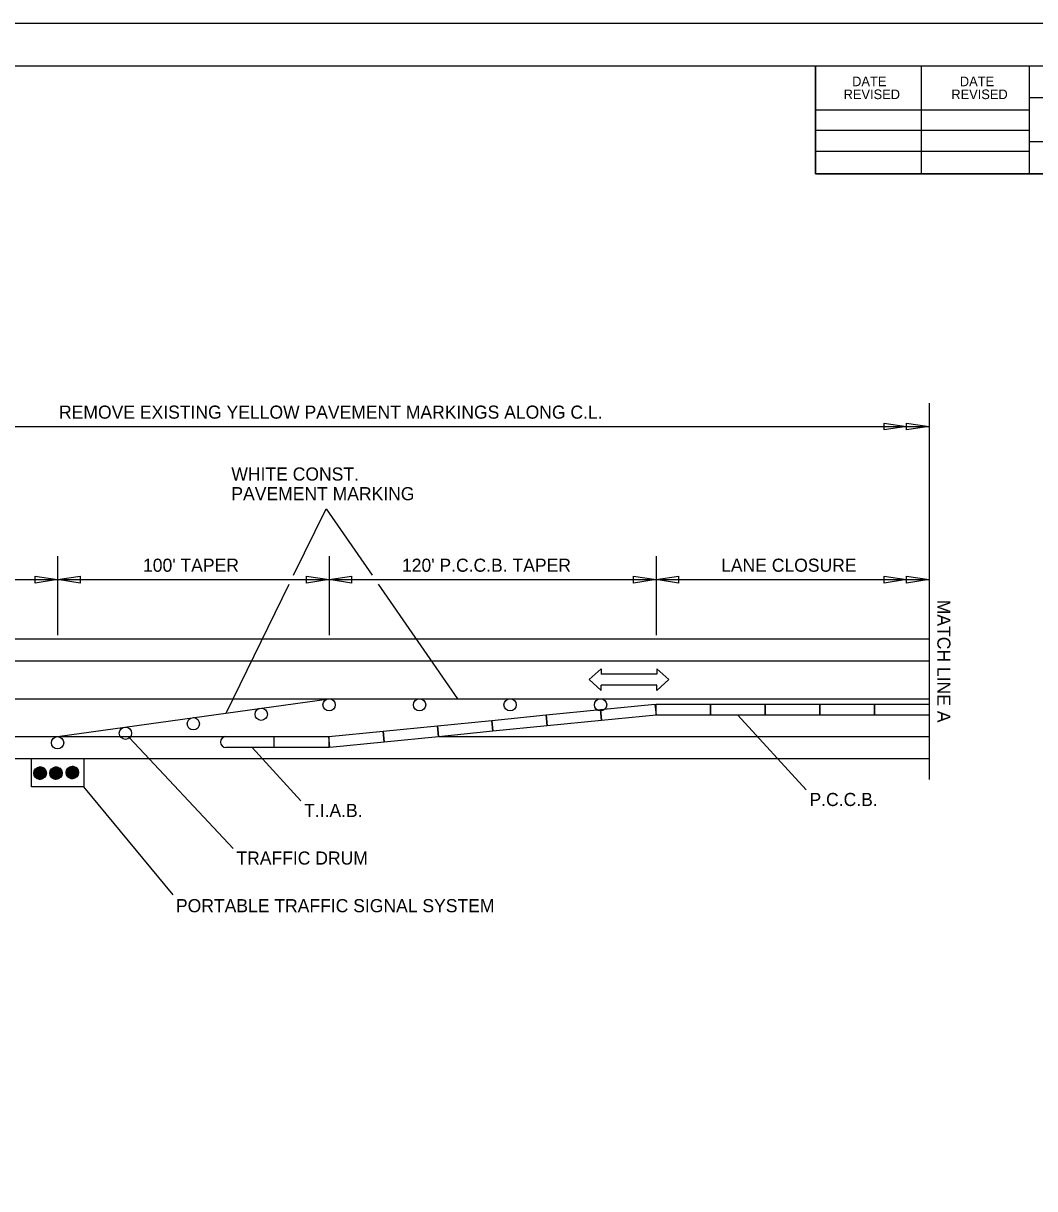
# Model space of a CAD drawing. Extents: x 1678017 to 1687792, y 404433 to 413488.
# Drawn here: x 1680576 to 1681039, y 404967 to 405500 of the extents above; entities that cross this region are included whole.
import ezdxf

# ---------------------------------------------------------------- set-up
doc = ezdxf.new("R2010")
doc.units = 0
for name, color, linetype in [('Default', 7, 'Continuous'), ('S_BUILDING', 7, 'Continuous'), ('S_GRAVEL_ROAD', 7, 'Continuous'), ('S_SHOULDER', 7, 'Continuous'), ('S_STREAM', 7, 'Continuous')]:
    doc.layers.add(name, color=color, linetype=linetype)

msp = doc.modelspace()

# ---------------------------------------------------------------- linework, layer by layer
at = {"layer": 'Default'}
for p, q in [((1680990.24, 405326.08), (1680990.24, 405153.72)), ((1680467.05, 405315.3), (1680990.24, 405315.3)), ((1680969.63, 405313.75), (1680969.63, 405316.85)), ((1680969.63, 405316.85), (1680979.93, 405315.3)), ((1680979.93, 405315.3), (1680969.63, 405313.75)), ((1680979.93, 405313.75), (1680979.93, 405316.85)), ((1680979.93, 405316.85), (1680990.24, 405315.3)), ((1680990.24, 405315.3), (1680979.93, 405313.75)), ((1680591.34, 405256.02), (1680591.34, 405219.86)), ((1680715.62, 405256.02), (1680715.62, 405219.86)), ((1680865.24, 405256.02), (1680865.24, 405219.86)), ((1680581.03, 405243.69), (1680581.03, 405246.78)), ((1680581.03, 405246.78), (1680591.34, 405245.24)), ((1680591.34, 405245.24), (1680601.64, 405246.78)), ((1680601.64, 405246.78), (1680601.64, 405243.69)), ((1680705.32, 405243.69), (1680705.32, 405246.78)), ((1680705.32, 405246.78), (1680715.62, 405245.24)), ((1680715.62, 405245.24), (1680725.93, 405246.78)), ((1680725.93, 405246.78), (1680725.93, 405243.69)), ((1680854.93, 405243.69), (1680854.93, 405246.78)), ((1680854.93, 405246.78), (1680865.24, 405245.24)), ((1680865.24, 405245.24), (1680875.54, 405246.78)), ((1680875.54, 405246.78), (1680875.54, 405243.69)), ((1680969.63, 405243.69), (1680969.63, 405246.78)), ((1680969.63, 405246.78), (1680979.93, 405245.24)), ((1680979.93, 405243.69), (1680979.93, 405246.78)), ((1680979.93, 405246.78), (1680990.24, 405245.24)), ((1680467.05, 405245.24), (1680591.34, 405245.24)), ((1680591.34, 405245.24), (1680581.03, 405243.69)), ((1680591.34, 405245.24), (1680715.62, 405245.24)), ((1680601.64, 405243.69), (1680591.34, 405245.24)), ((1680715.62, 405245.24), (1680705.32, 405243.69)), ((1680715.62, 405245.24), (1680865.24, 405245.24)), ((1680725.93, 405243.69), (1680715.62, 405245.24)), ((1680865.24, 405245.24), (1680854.93, 405243.69)), ((1680875.54, 405243.69), (1680865.24, 405245.24)), ((1680865.24, 405245.24), (1680990.24, 405245.24)), ((1680979.93, 405245.24), (1680969.63, 405243.69)), ((1680990.24, 405245.24), (1680979.93, 405243.69)), ((1679931.89, 405218.16), (1680990.24, 405218.16)), ((1680480.65, 405208.16), (1680990.24, 405208.16)), ((1680465.8, 405190.77), (1680990.24, 405190.77)), ((1680591.34, 405173.39), (1680715.62, 405190.77)), ((1680934, 405149.07), (1680902.74, 405183.27)), ((1680480.65, 405173.39), (1680715.48, 405173.39)), ((1680671.71, 405122.27), (1680624.33, 405172.87)), ((1680765.95, 405173.39), (1680990.24, 405173.39)), ((1680702.7, 405144.07), (1680680.47, 405168.39)), ((1679931.89, 405163.39), (1680990.24, 405163.39)), ((1680580.47, 405156.92), (1680583.56, 405153.83)), ((1680580.47, 405156.75), (1680583.4, 405153.82)), ((1680580.47, 405156.58), (1680583.22, 405153.83)), ((1680580.48, 405156.38), (1680583.03, 405153.84)), ((1680580.49, 405157.08), (1680583.72, 405153.85)), ((1680580.51, 405156.18), (1680582.82, 405153.87)), ((1680580.52, 405157.23), (1680583.88, 405153.87)), ((1680580.55, 405157.38), (1680584.02, 405153.91)), ((1680580.57, 405155.95), (1680582.59, 405153.92)), ((1680580.58, 405157.52), (1680584.16, 405153.94)), ((1680580.63, 405157.65), (1680584.29, 405153.99)), ((1680580.65, 405155.69), (1680582.33, 405154.01)), ((1680580.73, 405157.9), (1680584.55, 405154.09)), ((1680580.79, 405158.02), (1680584.66, 405154.15)), ((1680580.79, 405155.37), (1680582.01, 405154.15)), ((1680580.85, 405158.14), (1680584.78, 405154.21)), ((1680580.92, 405158.25), (1680584.89, 405154.28)), ((1680580.99, 405158.35), (1680584.99, 405154.35)), ((1680581.06, 405158.45), (1680585.1, 405154.42)), ((1680581.14, 405158.55), (1680585.19, 405154.5)), ((1680581.18, 405154.81), (1680581.45, 405154.53)), ((1680581.23, 405158.65), (1680585.29, 405154.58)), ((1680581.31, 405158.74), (1680585.38, 405154.67)), ((1680581.4, 405158.82), (1680585.46, 405154.76)), ((1680581.5, 405158.9), (1680585.55, 405154.86)), ((1680581.6, 405158.98), (1680585.62, 405154.95)), ((1680581.7, 405159.06), (1680585.7, 405155.06)), ((1680581.8, 405159.13), (1680585.77, 405155.16)), ((1680581.91, 405159.19), (1680585.84, 405155.27)), ((1680582.03, 405159.26), (1680585.9, 405155.39)), ((1680582.15, 405159.31), (1680585.96, 405155.51)), ((1680582.27, 405159.37), (1680586.01, 405155.63)), ((1680582.4, 405159.42), (1680586.06, 405155.76)), ((1680582.53, 405159.46), (1680586.1, 405155.89)), ((1680582.67, 405159.5), (1680586.14, 405156.03)), ((1680582.82, 405159.53), (1680586.17, 405156.18)), ((1680582.97, 405159.55), (1680586.19, 405156.33)), ((1680583.13, 405159.57), (1680586.21, 405156.49)), ((1680583.3, 405159.57), (1680586.21, 405156.66)), ((1680583.48, 405159.57), (1680586.21, 405156.84)), ((1680583.68, 405159.55), (1680586.2, 405157.04)), ((1680583.89, 405159.52), (1680586.16, 405157.24)), ((1680584.12, 405159.47), (1680586.11, 405157.48)), ((1680584.38, 405159.38), (1680586.02, 405157.74)), ((1680584.71, 405159.22), (1680585.87, 405158.07)), ((1680587.74, 405156.83), (1680590.74, 405153.83)), ((1680587.74, 405156.66), (1680590.57, 405153.82)), ((1680587.74, 405156.47), (1680590.38, 405153.83)), ((1680587.75, 405156.99), (1680590.91, 405153.84)), ((1680587.77, 405157.15), (1680591.06, 405153.86)), ((1680587.77, 405156.27), (1680590.18, 405153.86)), ((1680587.8, 405157.3), (1680591.21, 405153.89)), ((1680587.81, 405156.05), (1680589.96, 405153.9)), ((1680587.83, 405157.44), (1680591.35, 405153.92)), ((1680587.87, 405157.58), (1680591.49, 405153.96)), ((1680587.88, 405155.81), (1680589.72, 405153.97)), ((1680587.92, 405157.71), (1680591.62, 405154.01)), ((1680587.97, 405157.84), (1680591.75, 405154.06)), ((1680587.99, 405155.52), (1680589.43, 405154.08)), ((1680588.03, 405157.96), (1680591.87, 405154.11)), ((1680588.09, 405158.07), (1680591.99, 405154.17)), ((1680588.15, 405158.19), (1680592.1, 405154.24)), ((1680588.2, 405155.13), (1680589.04, 405154.29)), ((1680588.22, 405158.29), (1680592.21, 405154.31)), ((1680588.29, 405158.4), (1680592.31, 405154.38)), ((1680588.37, 405158.5), (1680592.41, 405154.46)), ((1680588.45, 405158.59), (1680592.51, 405154.54)), ((1680588.53, 405158.69), (1680592.6, 405154.62)), ((1680588.62, 405158.77), (1680592.69, 405154.71)), ((1680588.71, 405158.86), (1680592.77, 405154.8)), ((1680588.81, 405158.94), (1680592.85, 405154.9)), ((1680588.91, 405159.02), (1680592.93, 405155)), ((1680589.01, 405159.09), (1680593, 405155.1)), ((1680589.12, 405159.16), (1680593.07, 405155.21)), ((1680589.23, 405159.22), (1680593.13, 405155.32)), ((1680589.35, 405159.28), (1680593.19, 405155.44)), ((1680589.47, 405159.34), (1680593.25, 405155.56)), ((1680589.6, 405159.39), (1680593.3, 405155.69)), ((1680589.73, 405159.44), (1680593.35, 405155.82)), ((1680589.87, 405159.48), (1680593.39, 405155.95)), ((1680590.01, 405159.51), (1680593.42, 405156.1)), ((1680590.16, 405159.54), (1680593.45, 405156.25)), ((1680590.31, 405159.56), (1680593.47, 405156.4)), ((1680590.48, 405159.57), (1680593.48, 405156.57)), ((1680590.65, 405159.57), (1680593.48, 405156.74)), ((1680590.84, 405159.56), (1680593.48, 405156.93)), ((1680591.04, 405159.54), (1680593.45, 405157.13)), ((1680591.25, 405159.5), (1680593.41, 405157.34)), ((1680591.5, 405159.43), (1680593.34, 405157.59)), ((1680591.79, 405159.32), (1680593.23, 405157.88)), ((1680592.18, 405159.11), (1680593.02, 405158.26)), ((1680595.22, 405157.09), (1680598.23, 405154.09)), ((1680595.22, 405156.92), (1680598.05, 405154.09)), ((1680595.23, 405156.73), (1680597.87, 405154.1)), ((1680595.24, 405157.26), (1680598.39, 405154.1)), ((1680595.25, 405156.53), (1680597.67, 405154.12)), ((1680595.26, 405157.41), (1680598.55, 405154.12)), ((1680595.28, 405157.56), (1680598.7, 405154.15)), ((1680595.29, 405156.32), (1680597.45, 405154.16)), ((1680595.32, 405157.71), (1680598.84, 405154.18)), ((1680595.36, 405157.84), (1680598.98, 405154.23)), ((1680595.36, 405156.07), (1680597.2, 405154.23)), ((1680595.4, 405157.97), (1680599.11, 405154.27)), ((1680595.45, 405158.1), (1680599.23, 405154.32)), ((1680595.47, 405155.78), (1680596.92, 405154.34)), ((1680595.51, 405158.22), (1680599.35, 405154.38)), ((1680595.57, 405158.34), (1680599.47, 405154.44)), ((1680595.63, 405158.45), (1680599.58, 405154.5)), ((1680595.69, 405155.39), (1680596.53, 405154.55)), ((1680595.7, 405158.56), (1680599.69, 405154.57)), ((1680595.78, 405158.66), (1680599.79, 405154.64)), ((1680595.85, 405158.76), (1680599.89, 405154.72)), ((1680595.93, 405158.86), (1680599.99, 405154.8)), ((1680596.02, 405158.95), (1680600.08, 405154.89)), ((1680596.11, 405159.04), (1680600.17, 405154.97)), ((1680596.2, 405159.12), (1680600.26, 405155.07)), ((1680596.29, 405159.2), (1680600.34, 405155.16)), ((1680596.39, 405159.28), (1680600.41, 405155.26)), ((1680596.5, 405159.35), (1680600.49, 405155.37)), ((1680596.61, 405159.42), (1680600.55, 405155.47)), ((1680596.72, 405159.49), (1680600.62, 405155.59)), ((1680596.84, 405159.55), (1680600.68, 405155.7)), ((1680596.96, 405159.6), (1680600.74, 405155.82)), ((1680597.08, 405159.65), (1680600.79, 405155.95)), ((1680597.21, 405159.7), (1680600.83, 405156.08)), ((1680597.35, 405159.74), (1680600.87, 405156.22)), ((1680597.49, 405159.77), (1680600.91, 405156.36)), ((1680597.64, 405159.8), (1680600.93, 405156.51)), ((1680597.8, 405159.82), (1680600.95, 405156.67)), ((1680597.96, 405159.83), (1680600.97, 405156.83)), ((1680598.14, 405159.84), (1680600.97, 405157)), ((1680598.32, 405159.83), (1680600.96, 405157.19)), ((1680598.52, 405159.81), (1680600.94, 405157.39)), ((1680598.74, 405159.76), (1680600.9, 405157.61)), ((1680598.98, 405159.7), (1680600.83, 405157.85)), ((1680599.27, 405159.58), (1680600.72, 405158.14)), ((1680599.66, 405159.37), (1680600.51, 405158.53))]:
    msp.add_line(p, q, dxfattribs=at)
for points in [[(1680699.37, 405247.24), (1680714.23, 405277.59), (1680735.29, 405247.24)], [(1680668.5, 405184.18), (1680697.41, 405243.24)], [(1680738.06, 405243.24), (1680774.45, 405190.77)], [(1680715.62, 405190.77), (1680990.24, 405190.77)], [(1680644.27, 405101.07), (1680603.33, 405150.4)]]:
    msp.add_lwpolyline(points, dxfattribs=at)
msp.add_lwpolyline([(1680603.33, 405163.39), (1680603.33, 405150.4), (1680579.35, 405150.4), (1680579.35, 405163.39)], close=True, dxfattribs=at)
for centre, radius in [((1680715.62, 405187.96), 2.81), ((1680757.04, 405187.96), 2.81), ((1680798.45, 405187.96), 2.81), ((1680839.86, 405187.96), 2.81), ((1680653.48, 405179.27), 2.81), ((1680684.55, 405183.61), 2.81), ((1680622.41, 405174.92), 2.81), ((1680591.34, 405170.58), 2.81), ((1680583.34, 405156.7), 2.87), ((1680590.61, 405156.7), 2.87), ((1680598.1, 405156.96), 2.87)]:
    msp.add_circle(centre, radius, dxfattribs=at)
at = {"layer": 'S_BUILDING'}
for p, q in [((1679670.61, 405480.38), (1681251.51, 405480.38)), ((1680938.31, 405430.98), (1680938.31, 405480.38)), ((1680986.71, 405430.98), (1680986.71, 405480.38)), ((1681036.01, 405480.38), (1681036.01, 405430.98)), ((1681251.51, 405465.68), (1681036.01, 405465.68)), ((1680938.31, 405460.28), (1681036.01, 405460.28)), ((1680938.31, 405450.98), (1681036.01, 405450.98)), ((1681251.51, 405445.68), (1681036.01, 405445.68)), ((1680938.31, 405441.28), (1681036.01, 405441.28)), ((1681251.51, 405430.98), (1680938.31, 405430.98))]:
    msp.add_line(p, q, dxfattribs=at)
at = {"layer": 'S_GRAVEL_ROAD'}
for p, q in [((1680834.71, 405199.47), (1680840.19, 405204.47)), ((1680840.19, 405204.47), (1680840.19, 405201.97)), ((1680865.67, 405204.47), (1680871.16, 405199.47)), ((1680865.67, 405204.47), (1680865.67, 405201.97)), ((1680840.19, 405194.47), (1680834.71, 405199.47)), ((1680865.67, 405201.97), (1680840.19, 405201.97)), ((1680871.16, 405199.47), (1680865.67, 405194.47)), ((1680865.67, 405196.97), (1680840.19, 405196.97)), ((1680840.19, 405194.47), (1680840.19, 405196.97)), ((1680865.67, 405194.47), (1680865.67, 405196.97))]:
    msp.add_line(p, q, dxfattribs=at)
at = {"layer": 'S_SHOULDER'}
for p, q in [((1680668.41, 405173.39), (1680690.48, 405173.39)), ((1680690.48, 405168.39), (1680690.48, 405173.39)), ((1680690.48, 405168.39), (1680668.41, 405168.39))]:
    msp.add_line(p, q, dxfattribs=at)
for points in [[(1680839.86, 405185.77), (1680864.74, 405188.25), (1680865.24, 405183.27), (1680840.36, 405180.8)], [(1680865.24, 405188.27), (1680890.24, 405188.27), (1680890.24, 405183.27), (1680865.24, 405183.27)], [(1680890.24, 405188.27), (1680915.24, 405188.27), (1680915.24, 405183.27), (1680890.24, 405183.27)], [(1680915.24, 405188.27), (1680940.24, 405188.27), (1680940.24, 405183.27), (1680915.24, 405183.27)], [(1680940.24, 405188.27), (1680965.24, 405188.27), (1680965.24, 405183.27), (1680940.24, 405183.27)], [(1680965.24, 405188.27), (1680990.24, 405188.27), (1680990.24, 405183.27), (1680965.24, 405183.27)], [(1680790.11, 405180.82), (1680814.99, 405183.3), (1680815.48, 405178.32), (1680790.61, 405175.84)], [(1680814.99, 405183.3), (1680839.86, 405185.77), (1680840.36, 405180.8), (1680815.48, 405178.32)], [(1680740.36, 405175.87), (1680765.23, 405178.34), (1680765.73, 405173.37), (1680740.85, 405170.89)], [(1680765.23, 405178.34), (1680790.11, 405180.82), (1680790.61, 405175.84), (1680765.73, 405173.37)], [(1680690.48, 405173.39), (1680715.48, 405173.39), (1680715.48, 405168.39), (1680690.48, 405168.39)], [(1680715.48, 405173.39), (1680740.36, 405175.87), (1680740.85, 405170.89), (1680715.97, 405168.41)]]:
    msp.add_lwpolyline(points, close=True, dxfattribs=at)
msp.add_arc((1680668.41, 405170.89), 2.5, 90, 270, dxfattribs=at)
at = {"layer": 'S_STREAM'}
msp.add_line((1679608.61, 405499.86), (1681275.28, 405499.86), dxfattribs=at)
for points in [[(1679608.58, 405499.86), (1681275.28, 405499.86), (1681275.28, 404433.17), (1679608.58, 404433.17)], [(1680840.21, 405480.38), (1680938.31, 405480.38), (1680938.31, 405430.98), (1681018.87, 405430.98), (1681134.87, 405430.98), (1681134.87, 405309.32), (1681251.51, 405309.32), (1681251.51, 404453.08), (1679670.61, 404453.08), (1679670.61, 405480.38)]]:
    msp.add_lwpolyline(points, close=True, dxfattribs=at)

# ---------------------------------------------------------------- texts
at = {"layer": 'Default'}
for s, p in [('REMOVE EXISTING YELLOW PAVEMENT MARKINGS ALONG C.L.', (1680592.01, 405318.91)), ('WHITE CONST.', (1680670.88, 405290.59)), ('PAVEMENT MARKING', (1680670.88, 405281.59)), ("100' TAPER", (1680630.45, 405248.85)), ("120' P.C.C.B. TAPER", (1680748.97, 405248.85)), ('LANE CLOSURE', (1680895.04, 405248.85)), ('P.C.C.B.', (1680935.49, 405141.64)), ('T.I.A.B.', (1680704.19, 405136.64)), ('TRAFFIC DRUM', (1680673.2, 405114.84)), ('PORTABLE TRAFFIC SIGNAL SYSTEM', (1680645.52, 405093.04))]:
    msp.add_text(s, height=6, dxfattribs=at).set_placement(p)
msp.add_text('MATCH LINE A', height=6, rotation=270, dxfattribs=at).set_placement((1680993.99, 405236.03))
at = {"layer": 'S_BUILDING'}
for s, p in [('DATE', (1680955, 405471.06)), ('DATE', (1681004.3, 405471.06)), ('REVISED', (1680951.1, 405465.16)), ('REVISED', (1681000.4, 405465.16))]:
    msp.add_text(s, height=4.396, dxfattribs=at).set_placement(p)

doc.saveas('drawing.dxf')
